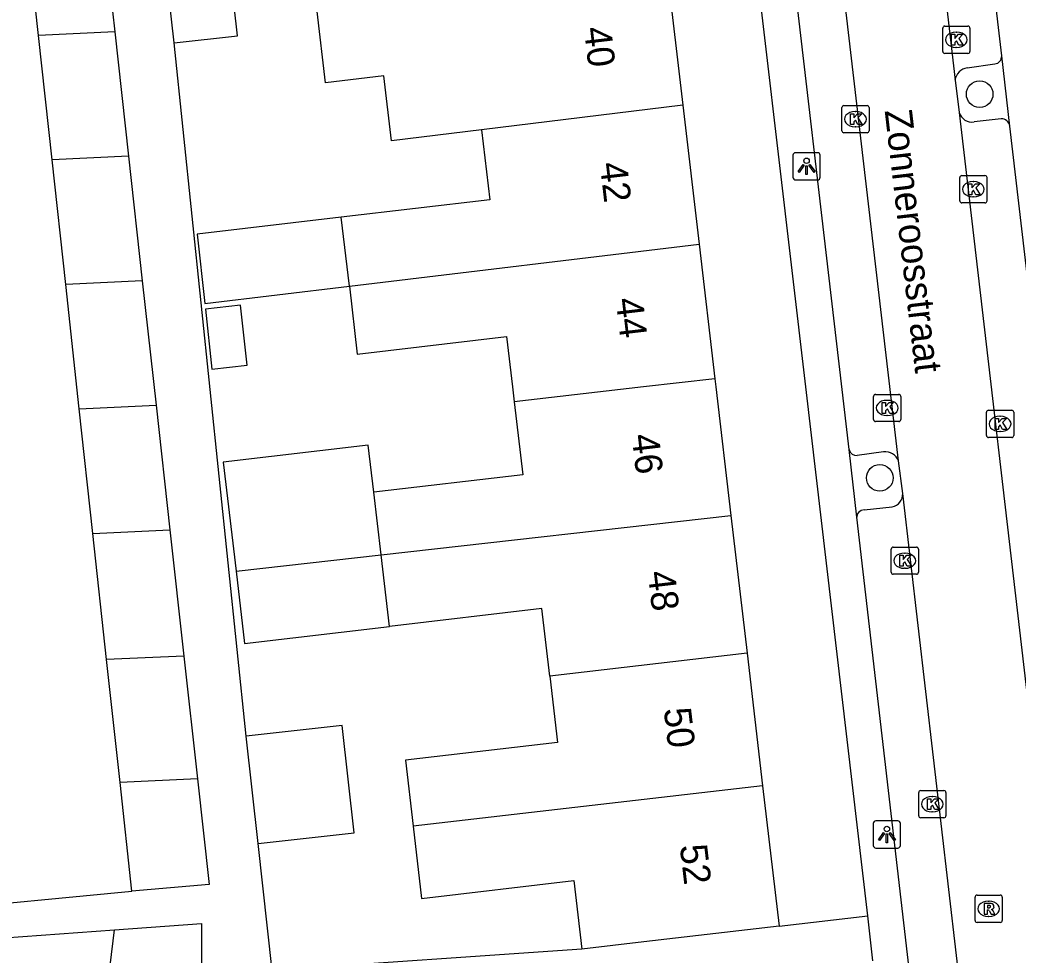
# Model space of a CAD drawing. Extents: x 162250 to 162654, y 380744 to 381605.
# Drawn here: x 162428.97 to 162465.63, y 380979.14 to 381013.48 of the extents above; entities that cross this region are included whole.
import ezdxf

# ---------------------------------------------------------------- set-up
doc = ezdxf.new("R2010")
doc.units = 0
for name, color, linetype in [('IMGEO_Boom', 7, 'Continuous'), ('IMGEO_Kolk', 7, 'Continuous'), ('IMGEO_Lichtpunt', 7, 'Continuous'), ('IMGEO_Openbare_ruimte_label', 7, 'Continuous'), ('IMGEO_Pand', 7, 'Continuous'), ('IMGEO_Pand_nummerreeks', 7, 'Continuous'), ('IMGEO_Parkeervlak_open', 7, 'Continuous'), ('IMGEO_Rijbaan_lokaal_open', 7, 'Continuous'), ('IMGEO_Rioolput', 7, 'Continuous'), ('IMGEO_Voetpad_open', 7, 'Continuous')]:
    doc.layers.add(name, color=color, linetype=linetype)

msp = doc.modelspace()

# ---------------------------------------------------------------- linework, layer by layer
at = {"layer": 'IMGEO_Boom'}
for centre in [(162464.218, 381010.754), (162460.548, 380996.661)]:
    msp.add_circle(centre, 0.489, dxfattribs=at)
at = {"layer": 'IMGEO_Kolk'}
for p, q in [((162462.861, 381012.325), (162462.861, 381013.177)), ((162462.936, 381013.251), (162463.788, 381013.251)), ((162463.862, 381013.177), (162463.862, 381012.325)), ((162463.349, 381013.031), (162463.374, 381013.031)), ((162463.372, 381012.471), (162463.347, 381012.471)), ((162463.788, 381012.251), (162462.936, 381012.251)), ((162459.156, 381009.409), (162459.156, 381010.261)), ((162459.231, 381010.335), (162460.083, 381010.335)), ((162460.157, 381010.261), (162460.157, 381009.409)), ((162459.644, 381010.115), (162459.669, 381010.115)), ((162459.667, 381009.555), (162459.642, 381009.555)), ((162460.083, 381009.335), (162459.231, 381009.335)), ((162463.486, 381006.835), (162463.486, 381007.687)), ((162463.561, 381007.761), (162464.413, 381007.761)), ((162464.487, 381007.687), (162464.487, 381006.835)), ((162463.974, 381007.541), (162463.999, 381007.541)), ((162463.997, 381006.981), (162463.972, 381006.981)), ((162464.413, 381006.761), (162463.561, 381006.761)), ((162460.321, 380998.804), (162460.321, 380999.656)), ((162460.396, 380999.73), (162461.248, 380999.73)), ((162461.322, 380999.656), (162461.322, 380998.804)), ((162460.809, 380999.51), (162460.834, 380999.51)), ((162460.832, 380998.95), (162460.807, 380998.95)), ((162464.467, 380998.218), (162464.467, 380999.07)), ((162464.542, 380999.144), (162465.394, 380999.144)), ((162464.955, 380998.924), (162464.98, 380998.924)), ((162465.468, 380999.07), (162465.468, 380998.218)), ((162461.248, 380998.73), (162460.396, 380998.73)), ((162465.394, 380998.144), (162464.542, 380998.144)), ((162464.978, 380998.364), (162464.953, 380998.364)), ((162461.042, 380994.121), (162461.894, 380994.121)), ((162460.967, 380993.195), (162460.967, 380994.047)), ((162461.455, 380993.901), (162461.48, 380993.901)), ((162461.968, 380994.047), (162461.968, 380993.195)), ((162461.478, 380993.341), (162461.453, 380993.341)), ((162461.894, 380993.121), (162461.042, 380993.121)), ((162461.979, 380984.256), (162461.979, 380985.108)), ((162462.054, 380985.182), (162462.906, 380985.182)), ((162462.467, 380984.962), (162462.492, 380984.962)), ((162462.98, 380985.108), (162462.98, 380984.256)), ((162462.906, 380984.182), (162462.054, 380984.182)), ((162462.49, 380984.402), (162462.465, 380984.402))]:
    msp.add_line(p, q, dxfattribs=at)
for points in [[(162462.861, 381012.325), (162462.861, 381013.177)], [(162462.936, 381013.251), (162463.788, 381013.251)], [(162463.862, 381013.177), (162463.862, 381012.325)], [(162463.182, 381012.951), (162463.305, 381012.951), (162463.305, 381012.8), (162463.435, 381012.951), (162463.599, 381012.951), (162463.453, 381012.8), (162463.606, 381012.551), (162463.454, 381012.551), (162463.369, 381012.715), (162463.305, 381012.648), (162463.305, 381012.551), (162463.182, 381012.551), (162463.182, 381012.951)], [(162463.788, 381012.251), (162462.936, 381012.251)], [(162459.156, 381009.409), (162459.156, 381010.261)], [(162459.231, 381010.335), (162460.083, 381010.335)], [(162460.157, 381010.261), (162460.157, 381009.409)], [(162459.477, 381010.035), (162459.6, 381010.035), (162459.6, 381009.884), (162459.73, 381010.035), (162459.894, 381010.035), (162459.748, 381009.884), (162459.901, 381009.635), (162459.749, 381009.635), (162459.664, 381009.799), (162459.6, 381009.732), (162459.6, 381009.635), (162459.477, 381009.635), (162459.477, 381010.035)], [(162460.083, 381009.335), (162459.231, 381009.335)], [(162463.486, 381006.835), (162463.486, 381007.687)], [(162463.561, 381007.761), (162464.413, 381007.761)], [(162464.487, 381007.687), (162464.487, 381006.835)], [(162463.807, 381007.461), (162463.93, 381007.461), (162463.93, 381007.31), (162464.06, 381007.461), (162464.224, 381007.461), (162464.078, 381007.31), (162464.231, 381007.061), (162464.079, 381007.061), (162463.994, 381007.225), (162463.93, 381007.158), (162463.93, 381007.061), (162463.807, 381007.061), (162463.807, 381007.461)], [(162464.413, 381006.761), (162463.561, 381006.761)], [(162460.321, 380998.804), (162460.321, 380999.656)], [(162460.396, 380999.73), (162461.248, 380999.73)], [(162461.322, 380999.656), (162461.322, 380998.804)], [(162460.642, 380999.43), (162460.765, 380999.43), (162460.765, 380999.279), (162460.895, 380999.43), (162461.059, 380999.43), (162460.913, 380999.279), (162461.066, 380999.03), (162460.914, 380999.03), (162460.829, 380999.194), (162460.765, 380999.127), (162460.765, 380999.03), (162460.642, 380999.03), (162460.642, 380999.43)], [(162464.467, 380998.218), (162464.467, 380999.07)], [(162464.542, 380999.144), (162465.394, 380999.144)], [(162464.788, 380998.844), (162464.911, 380998.844), (162464.911, 380998.693), (162465.041, 380998.844), (162465.205, 380998.844), (162465.059, 380998.693), (162465.212, 380998.444), (162465.06, 380998.444), (162464.975, 380998.608), (162464.911, 380998.541), (162464.911, 380998.444), (162464.788, 380998.444), (162464.788, 380998.844)], [(162465.468, 380999.07), (162465.468, 380998.218)], [(162461.248, 380998.73), (162460.396, 380998.73)], [(162465.394, 380998.144), (162464.542, 380998.144)], [(162461.042, 380994.121), (162461.894, 380994.121)], [(162460.967, 380993.195), (162460.967, 380994.047)], [(162461.288, 380993.821), (162461.411, 380993.821), (162461.411, 380993.67), (162461.541, 380993.821), (162461.705, 380993.821), (162461.559, 380993.67), (162461.712, 380993.421), (162461.56, 380993.421), (162461.475, 380993.585), (162461.411, 380993.518), (162461.411, 380993.421), (162461.288, 380993.421), (162461.288, 380993.821)], [(162461.968, 380994.047), (162461.968, 380993.195)], [(162461.894, 380993.121), (162461.042, 380993.121)], [(162461.979, 380984.256), (162461.979, 380985.108)], [(162462.054, 380985.182), (162462.906, 380985.182)], [(162462.98, 380985.108), (162462.98, 380984.256)], [(162462.3, 380984.882), (162462.423, 380984.882), (162462.423, 380984.731), (162462.553, 380984.882), (162462.717, 380984.882), (162462.571, 380984.731), (162462.724, 380984.482), (162462.572, 380984.482), (162462.487, 380984.646), (162462.423, 380984.579), (162462.423, 380984.482), (162462.3, 380984.482), (162462.3, 380984.882)], [(162462.906, 380984.182), (162462.054, 380984.182)]]:
    msp.add_lwpolyline(points, dxfattribs=at)
for centre, start, end in [((162462.938, 381013.175), 91.552, 178.448), ((162462.938, 381013.175), 91.552, 178.448), ((162463.786, 381013.175), 1.552, 88.448), ((162463.786, 381013.175), 1.552, 88.448), ((162462.938, 381012.327), 181.552, 268.448), ((162462.938, 381012.327), 181.552, 268.448), ((162463.786, 381012.327), 271.552, 358.448), ((162463.786, 381012.327), 271.552, 358.448), ((162459.233, 381010.259), 91.552, 178.448), ((162459.233, 381010.259), 91.552, 178.448), ((162460.081, 381010.259), 1.552, 88.448), ((162460.081, 381010.259), 1.552, 88.448), ((162459.233, 381009.411), 181.552, 268.448), ((162459.233, 381009.411), 181.552, 268.448), ((162460.081, 381009.411), 271.552, 358.448), ((162460.081, 381009.411), 271.552, 358.448), ((162463.563, 381007.685), 91.552, 178.448), ((162463.563, 381007.685), 91.552, 178.448), ((162464.411, 381007.685), 1.552, 88.448), ((162464.411, 381007.685), 1.552, 88.448), ((162463.563, 381006.837), 181.552, 268.448), ((162463.563, 381006.837), 181.552, 268.448), ((162464.411, 381006.837), 271.552, 358.448), ((162464.411, 381006.837), 271.552, 358.448), ((162460.398, 380999.654), 91.552, 178.448), ((162460.398, 380999.654), 91.552, 178.448), ((162461.246, 380999.654), 1.552, 88.448), ((162461.246, 380999.654), 1.552, 88.448), ((162464.544, 380999.068), 91.552, 178.448), ((162464.544, 380999.068), 91.552, 178.448), ((162465.392, 380999.068), 1.552, 88.448), ((162465.392, 380999.068), 1.552, 88.448), ((162460.398, 380998.806), 181.552, 268.448), ((162460.398, 380998.806), 181.552, 268.448), ((162461.246, 380998.806), 271.552, 358.448), ((162461.246, 380998.806), 271.552, 358.448), ((162464.544, 380998.22), 181.552, 268.448), ((162464.544, 380998.22), 181.552, 268.448), ((162465.392, 380998.22), 271.552, 358.448), ((162465.392, 380998.22), 271.552, 358.448), ((162461.044, 380994.045), 91.552, 178.448), ((162461.044, 380994.045), 91.552, 178.448), ((162461.892, 380994.045), 1.552, 88.448), ((162461.892, 380994.045), 1.552, 88.448), ((162461.044, 380993.197), 181.552, 268.448), ((162461.044, 380993.197), 181.552, 268.448), ((162461.892, 380993.197), 271.552, 358.448), ((162461.892, 380993.197), 271.552, 358.448), ((162462.056, 380985.106), 91.552, 178.448), ((162462.056, 380985.106), 91.552, 178.448), ((162462.904, 380985.106), 1.552, 88.448), ((162462.904, 380985.106), 1.552, 88.448), ((162462.056, 380984.258), 181.552, 268.448), ((162462.056, 380984.258), 181.552, 268.448), ((162462.904, 380984.258), 271.552, 358.448), ((162462.904, 380984.258), 271.552, 358.448)]:
    msp.add_arc(centre, 0.0765, start, end, dxfattribs=at)
for centre, major_axis, ratio, start_param, end_param in [((162463.348, 381012.751), (-0.387, 0.002), 0.722429, 4.712389, 7.853982), ((162463.373, 381012.751), (-0.39, 0.002), 0.717154, 1.570796, 4.712389), ((162459.643, 381009.835), (-0.387, 0.002), 0.722429, 4.712389, 7.853982), ((162459.668, 381009.835), (-0.39, 0.002), 0.717154, 1.570796, 4.712389), ((162463.973, 381007.261), (-0.387, 0.002), 0.722429, 4.712389, 7.853982), ((162463.998, 381007.261), (-0.39, 0.002), 0.717154, 1.570796, 4.712389), ((162460.808, 380999.23), (-0.387, 0.002), 0.722429, 4.712389, 7.853982), ((162460.833, 380999.23), (-0.39, 0.002), 0.717154, 1.570796, 4.712389), ((162464.954, 380998.644), (-0.387, 0.002), 0.722429, 4.712389, 7.853982), ((162464.979, 380998.644), (-0.39, 0.002), 0.717154, 1.570796, 4.712389), ((162461.454, 380993.621), (-0.387, 0.002), 0.722429, 4.712389, 7.853982), ((162461.479, 380993.621), (-0.39, 0.002), 0.717154, 1.570796, 4.712389), ((162462.466, 380984.682), (-0.387, 0.002), 0.722429, 4.712389, 7.853982), ((162462.491, 380984.682), (-0.39, 0.002), 0.717154, 1.570796, 4.712389)]:
    msp.add_ellipse(centre, major_axis=major_axis, ratio=ratio, start_param=start_param, end_param=end_param, dxfattribs=at)
at = {"layer": 'IMGEO_Lichtpunt'}
for p, q in [((162457.362, 381008.507), (162457.362, 381007.7)), ((162457.362, 381008.507), (162457.362, 381007.7)), ((162458.264, 381008.602), (162457.456, 381008.602)), ((162458.264, 381008.602), (162457.456, 381008.602)), ((162458.358, 381007.7), (162458.358, 381008.507)), ((162458.358, 381007.7), (162458.358, 381008.507)), ((162457.456, 381007.606), (162458.264, 381007.606)), ((162457.456, 381007.606), (162458.264, 381007.606)), ((162460.311, 380983.972), (162460.311, 380983.165)), ((162460.311, 380983.972), (162460.311, 380983.165)), ((162461.213, 380984.067), (162460.405, 380984.067)), ((162461.213, 380984.067), (162460.405, 380984.067)), ((162461.307, 380983.165), (162461.307, 380983.972)), ((162461.307, 380983.165), (162461.307, 380983.972)), ((162460.405, 380983.071), (162461.213, 380983.071)), ((162460.405, 380983.071), (162461.213, 380983.071))]:
    msp.add_line(p, q, dxfattribs=at)
for points in [[(162457.736, 381008.171), (162457.775, 381008.143), (162457.587, 381007.881), (162457.549, 381007.908), (162457.736, 381008.171)], [(162457.838, 381008.123), (162457.885, 381008.123), (162457.885, 381007.801), (162457.838, 381007.801), (162457.838, 381008.123)], [(162457.948, 381008.143), (162457.986, 381008.17), (162458.173, 381007.908), (162458.134, 381007.88), (162457.948, 381008.143)], [(162460.685, 380983.636), (162460.724, 380983.608), (162460.536, 380983.346), (162460.498, 380983.373), (162460.685, 380983.636)], [(162460.787, 380983.588), (162460.834, 380983.588), (162460.834, 380983.266), (162460.787, 380983.266), (162460.787, 380983.588)], [(162460.897, 380983.608), (162460.935, 380983.635), (162461.122, 380983.373), (162461.083, 380983.345), (162460.897, 380983.608)]]:
    msp.add_lwpolyline(points, dxfattribs=at)
for centre in [(162457.861, 381008.305), (162460.81, 380983.77)]:
    msp.add_circle(centre, 0.0994, dxfattribs=at)
for centre, start, end in [((162457.456, 381008.507), 90, 180), ((162457.456, 381008.507), 90, 180), ((162458.264, 381008.507), 0, 90), ((162458.264, 381008.507), 0, 90), ((162457.456, 381007.7), 180, 270), ((162457.456, 381007.7), 180, 270), ((162458.264, 381007.7), 270, 0), ((162458.264, 381007.7), 270, 360), ((162460.405, 380983.972), 90, 180), ((162460.405, 380983.972), 90, 180), ((162461.213, 380983.972), 0, 90), ((162461.213, 380983.972), 0, 90), ((162460.405, 380983.165), 180, 270), ((162460.405, 380983.165), 180, 270), ((162461.213, 380983.165), 270, 0), ((162461.213, 380983.165), 270, 360)]:
    msp.add_arc(centre, 0.0946, start, end, dxfattribs=at)
at = {"layer": 'IMGEO_Pand'}
for points in [[(162434.632, 381012.632), (162436.959, 381012.89), (162436.341, 381018.46)], [(162434.632, 381012.632), (162434.015, 381018.195)], [(162431.948, 381017.613), (162432.453, 381013.042)], [(162429.655, 381012.908), (162429.157, 381017.479)], [(162452.741, 381015.249), (162453.317, 381010.345)], [(162445.922, 381009.442), (162442.621, 381009.039), (162442.341, 381011.426), (162440.191, 381011.174), (162439.884, 381013.794)], [(162432.453, 381013.042), (162429.655, 381012.908)], [(162430.154, 381008.336), (162429.655, 381012.908)], [(162432.453, 381013.042), (162432.959, 381008.471)], [(162453.317, 381010.345), (162445.922, 381009.442)], [(162453.317, 381010.345), (162453.914, 381005.248)], [(162445.922, 381009.442), (162446.224, 381006.869), (162440.774, 381006.23)], [(162432.959, 381008.471), (162430.154, 381008.336)], [(162432.959, 381008.471), (162433.465, 381003.899)], [(162430.653, 381003.764), (162430.154, 381008.336)], [(162440.774, 381006.23), (162435.477, 381005.609), (162435.758, 381003.064), (162441.07, 381003.703)], [(162441.07, 381003.703), (162440.774, 381006.23)], [(162441.07, 381003.703), (162453.914, 381005.248)], [(162453.914, 381005.248), (162454.494, 381000.304)], [(162433.465, 381003.899), (162430.653, 381003.764)], [(162431.152, 380999.192), (162430.653, 381003.764)], [(162433.465, 381003.899), (162433.971, 380999.327)], [(162441.07, 381003.703), (162441.363, 381001.208), (162446.84, 381001.851), (162447.06, 381000), (162447.125, 380999.451)], [(162435.782, 381002.856), (162436.025, 381000.659), (162437.317, 381000.802), (162437.074, 381002.999), (162435.782, 381002.856)], [(162454.494, 381000.304), (162451.87, 381000), (162447.125, 380999.451)], [(162454.494, 381000.304), (162454.53, 381000), (162455.083, 380995.283)], [(162431.152, 380999.192), (162433.971, 380999.327)], [(162433.971, 380999.327), (162434.476, 380994.755)], [(162447.125, 380999.451), (162447.442, 380996.778), (162441.964, 380996.138)], [(162431.65, 380994.62), (162431.152, 380999.192)], [(162441.964, 380996.138), (162441.762, 380997.861), (162436.441, 380997.239), (162436.91, 380993.232)], [(162442.234, 380993.833), (162441.964, 380996.138)], [(162442.234, 380993.833), (162455.083, 380995.283)], [(162455.083, 380995.283), (162455.676, 380990.229)], [(162431.65, 380994.62), (162434.476, 380994.755)], [(162432.155, 380989.99), (162431.65, 380994.62)], [(162434.476, 380994.755), (162434.989, 380990.119)], [(162436.91, 380993.232), (162442.234, 380993.833)], [(162442.541, 380991.207), (162442.234, 380993.833)], [(162436.91, 380993.232), (162437.22, 380990.585), (162442.541, 380991.207)], [(162448.433, 380989.375), (162448.142, 380991.862), (162442.541, 380991.207)], [(162434.989, 380990.119), (162432.155, 380989.99)], [(162434.989, 380990.119), (162435.488, 380985.612)], [(162455.676, 380990.229), (162448.433, 380989.375)], [(162455.676, 380990.229), (162456.248, 380985.351)], [(162432.648, 380985.475), (162432.155, 380989.99)], [(162448.433, 380989.375), (162448.716, 380986.949), (162443.128, 380986.296), (162443.411, 380983.877)], [(162437.719, 380983.235), (162441.247, 380983.629), (162440.807, 380987.567), (162437.279, 380987.173)], [(162437.719, 380983.235), (162437.279, 380987.173)], [(162435.488, 380985.612), (162432.648, 380985.475)], [(162433.083, 380981.486), (162432.648, 380985.475)], [(162435.488, 380985.612), (162435.917, 380981.73), (162433.083, 380981.486)], [(162456.248, 380985.351), (162443.411, 380983.877)], [(162456.248, 380985.351), (162456.852, 380980.203)], [(162443.411, 380983.877), (162443.722, 380981.218), (162449.317, 380981.872), (162449.611, 380979.358)], [(162432.442, 380980.066), (162435.635, 380980.297), (162435.636, 380977.694)], [(162456.852, 380980.203), (162451.886, 380979.623), (162449.611, 380979.358)], [(162427.723, 380979.725), (162432.442, 380980.066)], [(162432.126, 380977.441), (162432.442, 380980.066)]]:
    msp.add_lwpolyline(points, dxfattribs=at)
at = {"layer": 'IMGEO_Parkeervlak_open'}
for points in [[(162463.764, 381011.72), (162464.775, 381011.862)], [(162465.009, 381009.848), (162464.018, 381009.731)], [(162460.689, 380997.613), (162459.717, 380997.488)], [(162459.972, 380995.483), (162461.002, 380995.604)]]:
    msp.add_lwpolyline(points, dxfattribs=at)
for centre, radius, start, end in [((162464.744, 381012.143), 0.283, 276.3501, 3.8137), ((162463.84, 381011.193), 0.533, 98.2059, 172.5496), ((162463.938, 381010.208), 0.484, 194.7519, 279.5244), ((162465.011, 381009.534), 0.314, 8.6707, 90.3987), ((162459.69, 380997.758), 0.271, 192.0954, 275.6867), ((162460.768, 380997.124), 0.496, 18.9736, 99.222), ((162460.925, 380996.066), 0.468, 279.5309, 2.6306), ((162459.969, 380995.215), 0.268, 89.3583, 178.4879)]:
    msp.add_arc(centre, radius, start, end, dxfattribs=at)
at = {"layer": 'IMGEO_Rijbaan_lokaal_open'}
for points in [[(162460.5, 381035.516), (162463.312, 381011.262)], [(162461.237, 380997.285), (162458.412, 381021.524)], [(162463.312, 381011.262), (162463.47, 381010.085)], [(162463.47, 381010.085), (162466.298, 380985.818)], [(162461.392, 380996.087), (162461.237, 380997.285)], [(162464.213, 380971.852), (162461.392, 380996.087)]]:
    msp.add_lwpolyline(points, dxfattribs=at)
at = {"layer": 'IMGEO_Rioolput'}
for p, q in [((162464.048, 380980.413), (162464.048, 380981.265)), ((162464.123, 380981.339), (162464.975, 380981.339)), ((162465.049, 380981.265), (162465.049, 380980.413)), ((162464.536, 380981.119), (162464.561, 380981.119)), ((162464.559, 380980.559), (162464.534, 380980.559)), ((162464.975, 380980.339), (162464.123, 380980.339))]:
    msp.add_line(p, q, dxfattribs=at)
for points in [[(162464.048, 380980.413), (162464.048, 380981.265)], [(162464.123, 380981.339), (162464.975, 380981.339)], [(162465.049, 380981.265), (162465.049, 380980.413)], [(162464.637, 380981.037), (162464.385, 380981.039), (162464.385, 380980.639)], [(162464.563, 380980.958), (162464.509, 380980.958), (162464.509, 380980.877)], [(162464.509, 380980.877), (162464.561, 380980.877)], [(162464.385, 380980.639), (162464.509, 380980.639), (162464.509, 380980.801), (162464.52, 380980.801)], [(162464.567, 380980.772), (162464.638, 380980.639), (162464.778, 380980.639), (162464.713, 380980.765)], [(162464.975, 380980.339), (162464.123, 380980.339)]]:
    msp.add_lwpolyline(points, dxfattribs=at)
for centre, radius, start, end in [((162464.125, 380981.263), 0.0765, 91.552, 178.448), ((162464.125, 380981.263), 0.0765, 91.552, 178.448), ((162464.973, 380981.263), 0.0765, 1.552, 88.448), ((162464.973, 380981.263), 0.0765, 1.552, 88.448), ((162464.545, 380981.066), 0.19, 274.7715, 282.9687), ((162464.569, 380980.862), 0.0964, 77.0061, 93.1865), ((162464.583, 380980.919), 0.0378, 276.6634, 79.6772), ((162464.636, 380980.927), 0.109, 350.3612, 89.416), ((162464.634, 380980.927), 0.112, 277.5842, 350.9817), ((162464.519, 380980.748), 0.0533, 26.0293, 88.6989), ((162464.618, 380980.712), 0.108, 29.5134, 73.7905), ((162464.125, 380980.415), 0.0765, 181.552, 268.448), ((162464.125, 380980.415), 0.0765, 181.552, 268.448), ((162464.973, 380980.415), 0.0765, 271.552, 358.448), ((162464.973, 380980.415), 0.0765, 271.552, 358.448)]:
    msp.add_arc(centre, radius, start, end, dxfattribs=at)
for centre, major_axis, ratio, start_param, end_param in [((162464.535, 380980.839), (-0.387, 0.002), 0.722429, 4.712389, 7.853982), ((162464.56, 380980.839), (-0.39, 0.002), 0.717154, 1.570796, 4.712389)]:
    msp.add_ellipse(centre, major_axis=major_axis, ratio=ratio, start_param=start_param, end_param=end_param, dxfattribs=at)
at = {"layer": 'IMGEO_Voetpad_open'}
for points in [[(162460.106, 380980.583), (162457.834, 381000), (162450.879, 381059.205), (162445.423, 381105.014)], [(162465.026, 381012.162), (162462.351, 381035.014)], [(162459.425, 380997.701), (162456.741, 381020.685)], [(162437.279, 380987.173), (162434.632, 381012.632)], [(162465.322, 381009.581), (162465.026, 381012.162)], [(162467.991, 380986.747), (162465.322, 381009.581)], [(162459.701, 380995.222), (162459.425, 380997.701)], [(162462.368, 380972.289), (162459.701, 380995.222)], [(162449.611, 380979.358), (162438.239, 380978.577), (162437.719, 380983.235)], [(162418.255, 380980.069), (162433.083, 380981.486)], [(162456.852, 380980.203), (162460.106, 380980.583)], [(162460.3, 380978.923), (162460.106, 380980.583)]]:
    msp.add_lwpolyline(points, dxfattribs=at)

# ---------------------------------------------------------------- texts
at = {"layer": 'IMGEO_Openbare_ruimte_label'}
msp.add_text('Zonneroosstraat', height=1, rotation=276.663, dxfattribs=at).set_placement((162460.728, 381010.149))
at = {"layer": 'IMGEO_Pand_nummerreeks'}
for s, rotation, p in [('40', 276.6919, (162449.681, 381013.177)), ('42', 276.6899, (162450.264, 381008.209)), ('44', 276.6899, (162450.848, 381003.231)), ('46', 276.6907, (162451.434, 380998.23)), ('48', 276.6906, (162452.024, 380993.202)), ('50', 276.6906, (162452.613, 380988.177)), ('52', 276.6907, (162453.203, 380983.158))]:
    msp.add_text(s, height=1, rotation=rotation, dxfattribs=at).set_placement(p)

doc.saveas('drawing.dxf')
